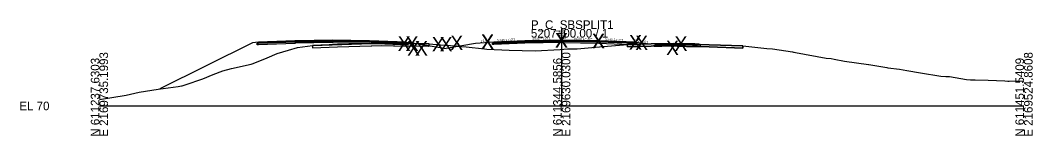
# Model space of a CAD drawing. Extents: x -26 to 1303, y -3010 to 12023.
# Drawn here: x 974.3 to 1302.8, y 5490.3 to 5527.8 of the extents above; entities that cross this region are included whole.
import ezdxf

# ---------------------------------------------------------------- set-up
doc = ezdxf.new("R2010")
doc.units = 0
for name, color, linetype in [('RD_GPK_XS_Cell', 7, 'Continuous'), ('RD_GPK_XS_Text_Node', 7, 'Continuous'), ('RD_XS_Base', 7, 'Continuous'), ('RD_XS_ExGround', 7, 'Continuous'), ('RD_XS_ExPaveRet', 7, 'Continuous'), ('RD_XS_Greenside', 7, 'Continuous'), ('RD_XS_Pave', 7, 'Continuous'), ('RD_XS_PaveOvlay_CP', 7, 'Continuous'), ('RD_XS_TieSlope', 7, 'Continuous'), ('RD_XS_TX_Elev_EX', 7, 'Continuous'), ('RD_XS_TX_Elev_PR', 7, 'Continuous'), ('RD_XS_TX_ShdSlope', 7, 'Continuous'), ('RD_XS_TX_Slope', 7, 'Continuous')]:
    doc.layers.add(name, color=color, linetype=linetype)

msp = doc.modelspace()

# ---------------------------------------------------------------- linework, layer by layer
at = {"layer": 'RD_GPK_XS_Cell'}
for p, q in [((1150, 5500), (1150, 5525)), ((1000, 5500), (1150, 5500)), ((1150, 5500), (1300, 5500))]:
    msp.add_line(p, q, dxfattribs=at)
at = {"layer": 'RD_XS_Base'}
for p, q in [((1051.13, 5520.34), (1051.61, 5520.36)), ((1051.13, 5520.33), (1051.13, 5520.34)), ((1051.13, 5519.84), (1051.13, 5520.33)), ((1051.61, 5519.86), (1051.13, 5519.84)), ((1051.61, 5520.36), (1051.63, 5520.36)), ((1051.63, 5519.86), (1051.61, 5519.86)), ((1051.63, 5520.36), (1063.45, 5520.83)), ((1063.45, 5520.33), (1051.63, 5519.86)), ((1063.45, 5520.83), (1063.63, 5520.84)), ((1063.63, 5520.34), (1063.45, 5520.33)), ((1063.63, 5520.84), (1075.61, 5521.08)), ((1075.61, 5520.58), (1063.63, 5520.34)), ((1075.61, 5521.08), (1075.63, 5521.08)), ((1075.63, 5520.58), (1075.61, 5520.58)), ((1075.63, 5521.08), (1075.63, 5521.24)), ((1075.63, 5521.24), (1075.63, 5521.24)), ((1075.63, 5521.24), (1075.63, 5521.24)), ((1075.63, 5521.24), (1075.63, 5520.58)), ((1075.63, 5521.08), (1075.63, 5521.24)), ((1075.63, 5521.24), (1075.63, 5520.58)), ((1075.63, 5521.08), (1075.63, 5521.08)), ((1075.63, 5521.08), (1075.63, 5520.58)), ((1075.67, 5521.08), (1075.63, 5521.08)), ((1075.63, 5521.08), (1075.63, 5520.58)), ((1087.63, 5520.84), (1075.63, 5521.08)), ((1075.63, 5521.08), (1075.63, 5521.08)), ((1075.63, 5520.58), (1075.67, 5520.58)), ((1075.63, 5520.58), (1075.63, 5520.58)), ((1075.63, 5520.58), (1075.63, 5520.58)), ((1075.63, 5520.58), (1087.63, 5520.34)), ((1099.63, 5520.36), (1087.63, 5520.84)), ((1087.63, 5520.34), (1100.13, 5519.84)), ((1089.63, 5520.76), (1089.63, 5520.76)), ((1089.63, 5520.26), (1089.63, 5520.26)), ((1100.13, 5520.34), (1099.63, 5520.36)), ((1099.63, 5520.36), (1099.63, 5520.36)), ((1100.13, 5519.84), (1100.13, 5520.34)), ((1100.13, 5520.34), (1100.13, 5520.34)), ((1100.13, 5519.84), (1100.13, 5519.84)), ((1100.13, 5519.84), (1100.13, 5519.84)), ((1127.5, 5520.42), (1128, 5520.44)), ((1127.5, 5519.92), (1127.5, 5520.42)), ((1127.5, 5520.42), (1127.5, 5520.42)), ((1128, 5519.94), (1127.5, 5519.92)), ((1127.5, 5519.92), (1127.5, 5519.92)), ((1127.5, 5519.92), (1127.5, 5519.92)), ((1128, 5520.44), (1138, 5520.84)), ((1128, 5520.44), (1128, 5520.44)), ((1138, 5520.34), (1128, 5519.94)), ((1128, 5519.94), (1128, 5519.94)), ((1136, 5520.76), (1136, 5520.76)), ((1136, 5520.26), (1136, 5520.26)), ((1138, 5520.84), (1150, 5521.08)), ((1150, 5520.58), (1138, 5520.34)), ((1150, 5521.08), (1150, 5521.24)), ((1150, 5521.24), (1150, 5520.58)), ((1150, 5521.08), (1150, 5520.58)), ((1150, 5521.08), (1150, 5521.08)), ((1162, 5520.84), (1150, 5521.08)), ((1150, 5521.08), (1150, 5521.08)), ((1150, 5520.58), (1150, 5520.58)), ((1150, 5520.58), (1150, 5520.58)), ((1150, 5520.58), (1162, 5520.34)), ((1173.93, 5520.36), (1162, 5520.84)), ((1162, 5520.84), (1162, 5520.84)), ((1162, 5520.34), (1162, 5520.34)), ((1162, 5520.34), (1174.43, 5519.84)), ((1174.43, 5520.34), (1173.93, 5520.36)), ((1173.93, 5520.36), (1173.93, 5520.36)), ((1174.43, 5519.84), (1174.43, 5520.34)), ((1174.43, 5520.34), (1174.43, 5520.34)), ((1174.43, 5519.84), (1174.43, 5519.84)), ((1174.43, 5519.84), (1174.43, 5519.84)), ((1179.97, 5519.77), (1180.47, 5519.78)), ((1179.97, 5519.27), (1179.97, 5519.77)), ((1180.47, 5519.78), (1182.47, 5519.82)), ((1182.47, 5519.82), (1187.47, 5519.92)), ((1187.47, 5519.42), (1182.47, 5519.32)), ((1187.47, 5519.98), (1187.47, 5520.08)), ((1187.47, 5520.08), (1187.47, 5519.81)), ((1187.47, 5519.92), (1187.47, 5519.98)), ((1190.53, 5519.86), (1187.47, 5519.92)), ((1187.47, 5519.92), (1187.47, 5519.42)), ((1187.47, 5519.81), (1187.47, 5519.42)), ((1187.47, 5519.42), (1190.53, 5519.36)), ((1192.48, 5519.82), (1190.53, 5519.86)), ((1190.53, 5519.36), (1192.48, 5519.32)), ((1193.24, 5519.8), (1192.48, 5519.82)), ((1194.48, 5519.78), (1193.24, 5519.8)), ((1194.67, 5519.77), (1194.48, 5519.78)), ((1194.98, 5519.77), (1194.67, 5519.77)), ((1194.98, 5519.46), (1194.98, 5519.77)), ((1194.98, 5519.27), (1194.98, 5519.46)), ((1180.47, 5519.28), (1179.97, 5519.27)), ((1182.47, 5519.32), (1180.47, 5519.28)), ((1192.48, 5519.32), (1193.43, 5519.3)), ((1193.43, 5519.3), (1194.98, 5519.27))]:
    msp.add_line(p, q, dxfattribs=at)
at = {"layer": 'RD_XS_ExGround'}
msp.add_lwpolyline([(1000, 5502.12), (1008.67, 5503.47), (1012.89, 5504.43), (1019.03, 5505.46), (1025.52, 5506.34), (1026.61, 5506.48), (1026.84, 5506.54), (1027.21, 5506.61), (1027.87, 5506.86), (1033.55, 5508.81), (1036.88, 5510.23), (1040.06, 5511.44), (1042.88, 5512.13), (1049.26, 5513.57), (1049.59, 5513.65), (1053.62, 5515.32), (1054.42, 5515.66), (1057.63, 5517), (1061.38, 5518.09), (1064.24, 5518.95), (1069.1, 5519.67), (1088.16, 5520.23), (1091.47, 5520.33), (1095.89, 5520.27), (1107.01, 5520.13), (1110.67, 5519.84), (1115.55, 5519.5), (1116.9, 5519.32), (1119, 5519.15), (1124.96, 5518.5), (1125.65, 5518.4), (1132.99, 5518.15), (1141.4, 5517.89), (1149.54, 5518.37), (1151.87, 5518.5), (1152.64, 5518.52), (1154.97, 5518.55), (1160.99, 5519.04), (1171.36, 5519.99), (1179.06, 5520.15), (1186.33, 5520.32), (1197.89, 5519.9), (1208.77, 5519.5), (1216.58, 5518.67), (1218.39, 5518.5), (1224.85, 5517.56), (1225.16, 5517.52), (1225.38, 5517.48), (1225.84, 5517.4), (1235.79, 5515.5), (1237.47, 5515.39), (1238.43, 5515.24), (1241.76, 5514.54), (1249.54, 5513.46), (1249.62, 5513.44), (1255.49, 5512.45), (1255.84, 5512.4), (1259.56, 5511.96), (1262.01, 5511.5), (1266.4, 5510.78), (1273.03, 5509.63), (1274.63, 5509.56), (1275.8, 5509.53), (1281.35, 5508.62), (1282.65, 5508.49), (1284.17, 5508.5), (1288.39, 5508.32), (1293.77, 5508.11), (1294.73, 5508.06), (1295.19, 5508.06), (1300, 5508.2)], dxfattribs=at)
at = {"layer": 'RD_XS_ExPaveRet'}
for points in [[(1069.1, 5519.67), (1069.1, 5519.35), (1069.1, 5518.92), (1077.21, 5519.16), (1088.16, 5519.48), (1088.38, 5519.49), (1091.47, 5519.58), (1095.41, 5519.52), (1095.89, 5519.52), (1106.76, 5519.38), (1107.01, 5519.38), (1107.01, 5519.38), (1107.01, 5519.38), (1107.01, 5519.43), (1107.01, 5520.13), (1107.01, 5520.13), (1107.01, 5520.13), (1106.76, 5520.13), (1095.89, 5520.27), (1095.41, 5520.27), (1091.47, 5520.33), (1088.38, 5520.24), (1088.16, 5520.23), (1077.21, 5519.91), (1069.1, 5519.67)], [(1069.1, 5519.67), (1069.1, 5519.35), (1069.1, 5518.92), (1077.21, 5519.16), (1088.16, 5519.48), (1088.38, 5519.49), (1091.47, 5519.58), (1095.41, 5519.52), (1095.89, 5519.52), (1106.76, 5519.38), (1107.01, 5519.38), (1107.01, 5519.38), (1107.01, 5519.43), (1107.01, 5520.13), (1107.01, 5520.13), (1106.76, 5520.13), (1095.89, 5520.27), (1095.41, 5520.27), (1091.47, 5520.33), (1088.38, 5520.24), (1088.16, 5520.23), (1077.21, 5519.91), (1069.1, 5519.67)], [(1208.77, 5519.5), (1208.77, 5518.75), (1208.77, 5518.75), (1197.89, 5519.15), (1197.89, 5519.15), (1186.33, 5519.57), (1186.33, 5519.57), (1186.33, 5519.57), (1179.06, 5519.4), (1179.06, 5519.4), (1171.36, 5519.24), (1171.36, 5519.24), (1171.36, 5519.99), (1179.06, 5520.15), (1179.06, 5520.15), (1186.33, 5520.32), (1186.33, 5520.32), (1186.33, 5520.32), (1197.89, 5519.9), (1197.89, 5519.9), (1208.77, 5519.5)], [(1197.89, 5519.9), (1186.33, 5520.32), (1179.06, 5520.15), (1171.36, 5519.99), (1171.36, 5519.24), (1179.06, 5519.4), (1186.33, 5519.57), (1197.89, 5519.15), (1208.77, 5518.75), (1208.77, 5519.5), (1197.89, 5519.9)]]:
    msp.add_lwpolyline(points, dxfattribs=at)
at = {"layer": 'RD_XS_Greenside'}
for p, q in [((1049.63, 5520.52), (1019.64, 5505.53)), ((1101.63, 5520.52), (1112.53, 5518.7)), ((1122, 5520.28), (1112.53, 5518.7)), ((1175.93, 5520.52), (1178.27, 5520.13))]:
    msp.add_line(p, q, dxfattribs=at)
at = {"layer": 'RD_XS_Pave'}
for p, q in [((1063.45, 5521.15), (1051.63, 5520.68)), ((1063.45, 5520.99), (1051.63, 5520.52)), ((1051.63, 5520.52), (1063.45, 5520.99)), ((1051.63, 5520.36), (1063.45, 5520.83)), ((1051.63, 5520.68), (1051.63, 5520.68)), ((1051.63, 5520.68), (1051.63, 5520.52)), ((1051.63, 5520.52), (1051.63, 5520.52)), ((1051.63, 5520.52), (1051.63, 5520.36)), ((1063.63, 5521.16), (1063.45, 5521.15)), ((1063.63, 5521), (1063.45, 5520.99)), ((1063.45, 5520.99), (1063.63, 5521)), ((1063.45, 5520.83), (1063.63, 5520.84)), ((1075.61, 5521.4), (1063.63, 5521.16)), ((1075.61, 5521.24), (1063.63, 5521)), ((1063.63, 5521), (1075.61, 5521.24)), ((1063.63, 5520.84), (1075.61, 5521.08)), ((1075.63, 5521.4), (1075.61, 5521.4)), ((1075.63, 5521.24), (1075.61, 5521.24)), ((1075.61, 5521.24), (1075.63, 5521.24)), ((1075.61, 5521.08), (1075.63, 5521.08)), ((1075.67, 5521.4), (1075.63, 5521.4)), ((1087.63, 5521.16), (1075.63, 5521.4)), ((1075.63, 5521.08), (1075.63, 5521.24)), ((1075.63, 5521.24), (1075.63, 5521.24)), ((1075.63, 5521.24), (1075.67, 5521.24)), ((1075.67, 5521.24), (1075.63, 5521.24)), ((1075.63, 5521.24), (1075.63, 5521.24)), ((1075.63, 5521.24), (1075.63, 5521.08)), ((1075.63, 5521.08), (1075.63, 5521.24)), ((1075.63, 5521.24), (1087.63, 5521)), ((1087.63, 5521), (1075.63, 5521.24)), ((1075.63, 5521.24), (1075.63, 5521.08)), ((1075.63, 5521.08), (1075.67, 5521.08)), ((1075.63, 5521.08), (1075.63, 5521.08)), ((1075.63, 5521.08), (1075.63, 5521.08)), ((1075.63, 5521.08), (1087.63, 5520.84)), ((1099.63, 5520.68), (1087.63, 5521.16)), ((1087.63, 5521), (1099.63, 5520.52)), ((1099.63, 5520.52), (1087.63, 5521)), ((1087.63, 5520.84), (1099.63, 5520.36)), ((1089.63, 5521.08), (1089.63, 5521.08)), ((1089.63, 5520.92), (1089.63, 5520.92)), ((1089.63, 5520.92), (1089.63, 5520.92)), ((1089.63, 5520.76), (1089.63, 5520.76)), ((1099.63, 5520.52), (1099.63, 5520.68)), ((1099.63, 5520.68), (1099.63, 5520.68)), ((1099.63, 5520.52), (1099.63, 5520.52)), ((1099.63, 5520.52), (1099.63, 5520.52)), ((1099.63, 5520.36), (1099.63, 5520.52)), ((1099.63, 5520.52), (1099.63, 5520.52)), ((1099.63, 5520.36), (1099.63, 5520.36)), ((1099.63, 5520.36), (1099.63, 5520.36)), ((1138, 5521.16), (1128, 5520.76)), ((1138, 5521), (1128, 5520.6)), ((1128, 5520.6), (1138, 5521)), ((1128, 5520.44), (1138, 5520.84)), ((1128, 5520.76), (1128, 5520.76)), ((1128, 5520.76), (1128, 5520.6)), ((1128, 5520.6), (1128, 5520.6)), ((1128, 5520.6), (1128, 5520.44)), ((1128, 5520.6), (1128, 5520.6)), ((1128, 5520.6), (1128, 5520.6)), ((1128, 5520.44), (1128, 5520.44)), ((1128, 5520.44), (1128, 5520.44)), ((1136, 5521.08), (1136, 5521.08)), ((1136, 5520.92), (1136, 5520.92)), ((1136, 5520.92), (1136, 5520.92)), ((1136, 5520.76), (1136, 5520.76)), ((1150, 5521.4), (1138, 5521.16)), ((1150, 5521.24), (1138, 5521)), ((1138, 5521), (1150, 5521.24)), ((1138, 5520.84), (1150, 5521.08)), ((1162, 5521.16), (1150, 5521.4)), ((1150, 5521.08), (1150, 5521.24)), ((1150, 5521.24), (1162, 5521)), ((1162, 5521), (1150, 5521.24)), ((1150, 5521.24), (1150, 5521.24)), ((1150, 5521.24), (1150, 5521.08)), ((1150, 5521.08), (1150, 5521.08)), ((1150, 5521.08), (1150, 5521.08)), ((1150, 5521.08), (1150, 5521.08)), ((1150, 5521.08), (1162, 5520.84)), ((1173.93, 5520.68), (1162, 5521.16)), ((1162, 5521.16), (1162, 5521.16)), ((1162, 5521), (1162, 5521)), ((1162, 5521), (1173.93, 5520.52)), ((1173.93, 5520.52), (1162, 5521)), ((1162, 5521), (1162, 5521)), ((1162, 5520.84), (1162, 5520.84)), ((1162, 5520.84), (1173.93, 5520.36)), ((1173.93, 5520.52), (1173.93, 5520.68)), ((1173.93, 5520.68), (1173.93, 5520.68)), ((1173.93, 5520.52), (1173.93, 5520.52)), ((1173.93, 5520.52), (1173.93, 5520.52)), ((1173.93, 5520.36), (1173.93, 5520.52)), ((1173.93, 5520.52), (1173.93, 5520.52)), ((1173.93, 5520.36), (1173.93, 5520.36)), ((1173.93, 5520.36), (1173.93, 5520.36)), ((1181.31, 5520.11), (1180.47, 5520.1)), ((1180.47, 5520.1), (1180.47, 5520)), ((1180.47, 5520), (1180.47, 5519.94)), ((1182.47, 5519.98), (1180.47, 5519.94)), ((1180.47, 5519.94), (1181.31, 5519.95)), ((1180.47, 5519.94), (1180.47, 5519.78)), ((1180.47, 5519.78), (1182.47, 5519.82)), ((1182.47, 5520.14), (1181.31, 5520.11)), ((1181.31, 5519.95), (1182.47, 5519.98)), ((1185.44, 5520.2), (1182.47, 5520.14)), ((1187.47, 5520.08), (1182.47, 5519.98)), ((1182.47, 5519.98), (1185.44, 5520.04)), ((1182.47, 5519.82), (1187.47, 5519.92)), ((1187.47, 5520.24), (1185.44, 5520.2)), ((1185.44, 5520.04), (1187.47, 5520.08)), ((1190.53, 5520.18), (1187.47, 5520.24)), ((1187.47, 5520.08), (1190.53, 5520.02)), ((1192.48, 5519.98), (1187.47, 5520.08)), ((1187.47, 5520.08), (1187.47, 5519.92)), ((1187.47, 5519.92), (1187.47, 5520.08)), ((1187.47, 5519.92), (1192.48, 5519.82)), ((1192.48, 5520.14), (1190.53, 5520.18)), ((1190.53, 5520.02), (1192.48, 5519.98)), ((1193.24, 5520.12), (1192.48, 5520.14)), ((1192.48, 5519.98), (1193.24, 5519.96)), ((1194.48, 5519.94), (1192.48, 5519.98)), ((1192.48, 5519.82), (1194.48, 5519.78)), ((1194.48, 5520.1), (1193.24, 5520.12)), ((1193.24, 5519.96), (1194.48, 5519.94)), ((1194.48, 5520), (1194.48, 5520.1)), ((1194.48, 5519.94), (1194.48, 5520)), ((1194.48, 5519.78), (1194.48, 5519.94))]:
    msp.add_line(p, q, dxfattribs=at)
at = {"layer": 'RD_XS_PaveOvlay_CP'}
for p, q in [((1051.63, 5520.68), (1063.63, 5521.16)), ((1063.63, 5521.16), (1075.63, 5521.4)), ((1075.63, 5521.4), (1087.63, 5521.16)), ((1087.63, 5521.16), (1099.63, 5520.68)), ((1138, 5521.16), (1128, 5520.76)), ((1128, 5520.76), (1128, 5520.76)), ((1136, 5521.08), (1136, 5521.08)), ((1150, 5521.4), (1138, 5521.16)), ((1162, 5521.16), (1150, 5521.4)), ((1173.93, 5520.68), (1162, 5521.16)), ((1162, 5521.16), (1162, 5521.16)), ((1173.93, 5520.68), (1173.93, 5520.68)), ((1180.47, 5520.1), (1182.47, 5520.14)), ((1182.47, 5520.14), (1187.47, 5520.24)), ((1187.47, 5520.24), (1192.48, 5520.14)), ((1192.48, 5520.14), (1194.48, 5520.1))]:
    msp.add_line(p, q, dxfattribs=at)
at = {"layer": 'RD_XS_TieSlope'}
for p, q in [((1051.63, 5520.68), (1049.63, 5520.52)), ((1099.63, 5520.68), (1101.63, 5520.52)), ((1128, 5520.76), (1122, 5520.28)), ((1173.93, 5520.68), (1175.93, 5520.52))]:
    msp.add_line(p, q, dxfattribs=at)

# ---------------------------------------------------------------- texts
at = {"layer": 'RD_GPK_XS_Cell'}
for s, p in [('P_C_SBSPLIT1', (1140, 5525)), ('5207+00.00 / 1', (1140, 5522.2)), ('EL 70', (974, 5498.6))]:
    msp.add_text(s, height=2.8, dxfattribs=at).set_placement(p)
for s, p in [('E 2169735.1993', (1002.8, 5490)), ('E 2169630.0300', (1152.8, 5490)), ('E 2169524.8608', (1302.8, 5490)), ('N 611237.6303', (1000, 5490)), ('N 611344.5856', (1150, 5490)), ('N 611451.5409', (1300, 5490))]:
    msp.add_text(s, height=2.8, rotation=90, dxfattribs=at).set_placement(p)
at = {"layer": 'RD_GPK_XS_Text_Node'}
for p in [(1113.84, 5518.17), (1123.84, 5518.57), (1123.84, 5518.42), (1147.84, 5519.05), (1147.84, 5518.9), (1159.84, 5518.81), (1159.84, 5518.66), (1171.84, 5518.33), (1173.84, 5518.17), (1096.79, 5517.89), (1099.34, 5517.89), (1099.84, 5516.36), (1102.39, 5516.36), (1107.84, 5517.69), (1110.39, 5517.7), (1183.84, 5516.51), (1186.6, 5517.89)]:
    msp.add_text('X', height=4.69, dxfattribs=at).set_placement(p)
at = {"layer": 'RD_XS_TX_Elev_EX'}
msp.add_text('88.39', height=0.6, rotation=90, dxfattribs=at).set_placement((1149.6, 5522.1))
at = {"layer": 'RD_XS_TX_Elev_PR'}
msp.add_text('91.40', height=1, rotation=90, dxfattribs=at).set_placement((1151.25, 5521.64))
at = {"layer": 'RD_XS_TX_ShdSlope'}
for rotation, p in [(4.5739, (1123.78, 5520.69)), (355.4261, (1173.13, 5520.9))]:
    msp.add_text('12.5:1', height=0.75, rotation=rotation, dxfattribs=at).set_placement(p)
at = {"layer": 'RD_XS_TX_Slope'}
for s, rotation, p in [('6:1', 9.4642, (1115.57, 5519.62)), ('0.040 FT./FT.', 2.2906, (1128.93, 5520.89)), ('0.020 FT./FT.', 1.1458, (1140.27, 5521.37)), ('0.020 FT./FT.', 358.8542, (1153.94, 5521.42)), ('0.040 FT./FT.', 357.7094, (1163.94, 5521.18)), ('6:1', 350.5358, (1176.72, 5520.5))]:
    msp.add_text(s, height=0.75, rotation=rotation, dxfattribs=at).set_placement(p)

doc.saveas('drawing.dxf')
